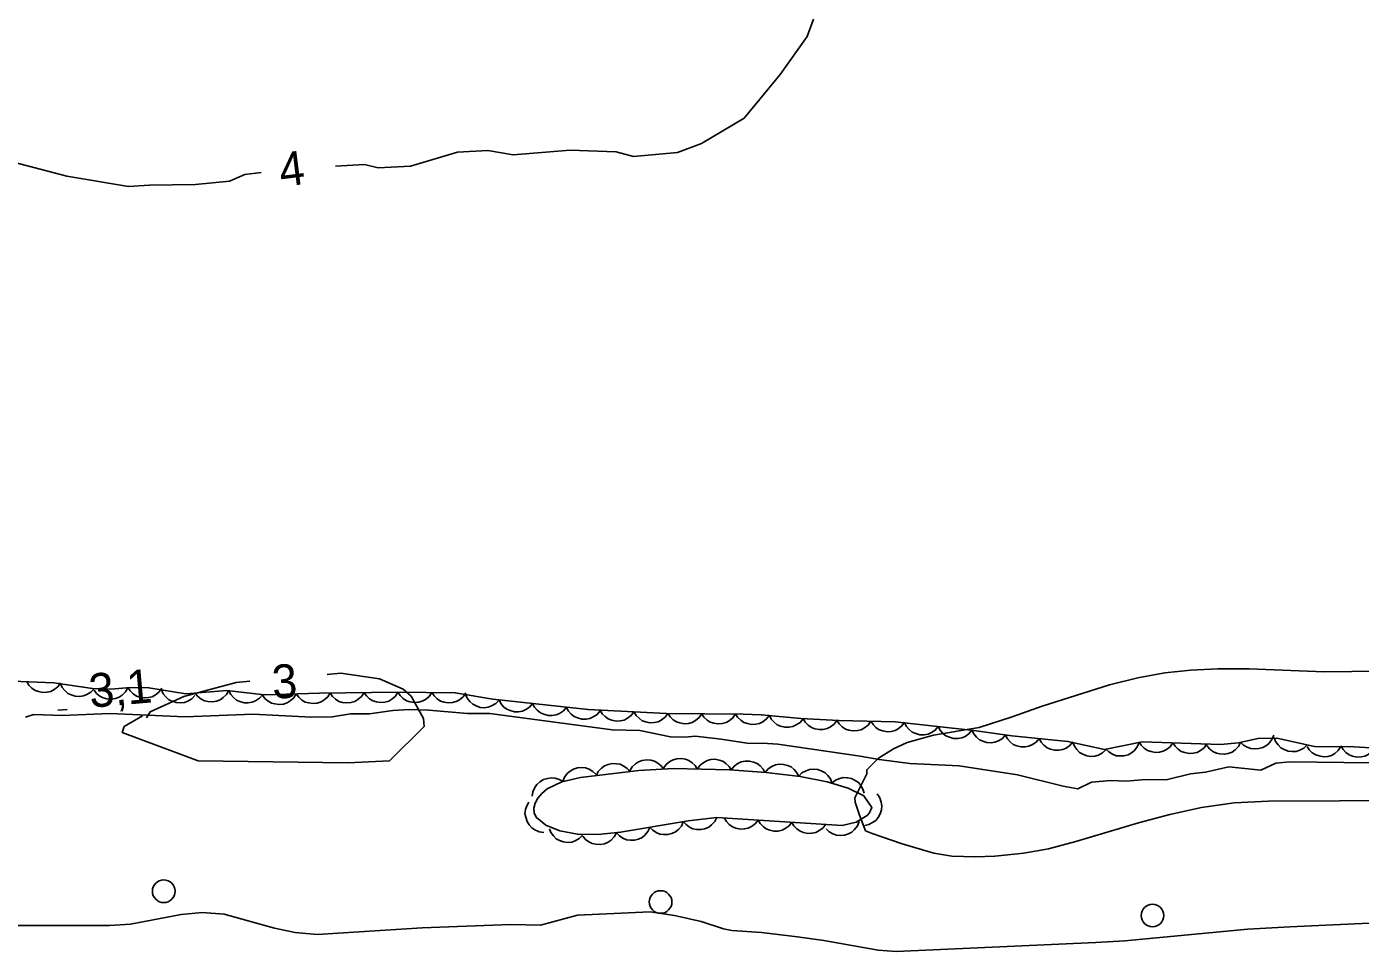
# Model space of a CAD drawing. Extents: x 336540 to 340074, y 5572036 to 5573747.
# Drawn here: x 337617.9 to 337736, y 5572605.7 to 5572687.6 of the extents above; entities that cross this region are included whole.
import ezdxf

# ---------------------------------------------------------------- set-up
doc = ezdxf.new("R2010")
doc.units = 0
for name, color, linetype in [('Niveau 2', 7, 'Continuous'), ('Niveau 22', 7, 'Continuous'), ('Niveau 3', 7, 'Continuous'), ('Niveau 36', 7, 'Continuous'), ('Niveau 44', 7, 'Continuous')]:
    doc.layers.add(name, color=color, linetype=linetype)

msp = doc.modelspace()

# ---------------------------------------------------------------- linework, layer by layer
at = {"layer": 'Niveau 2'}
for points in [[(337645.25, 5572675.22), (337647.82, 5572675.35), (337649.02, 5572675.06), (337651.88, 5572675.22), (337656.04, 5572676.45), (337658.74, 5572676.59), (337660.97, 5572676.2), (337666.02, 5572676.63), (337670.1, 5572676.49), (337671.63, 5572676.07), (337675.52, 5572676.43), (337677.66, 5572677.22), (337681.44, 5572679.45), (337684.63, 5572683.34), (337687, 5572686.68), (337687.58, 5572688.24)], [(337638.67, 5572674.66), (337637.2, 5572674.46), (337635.86, 5572673.89), (337632.85, 5572673.57), (337628.78, 5572673.52), (337626.92, 5572673.42), (337621.46, 5572674.33), (337615.47, 5572675.89)], [(337644.49, 5572630.18), (337645.72, 5572630.3), (337649.13, 5572629.79), (337651.22, 5572628.89), (337651.93, 5572628.25), (337653.04, 5572626.28), (337653.09, 5572625.59), (337650.01, 5572622.54), (337646.32, 5572622.35), (337633.08, 5572622.53), (337626.36, 5572625.05), (337626.52, 5572625.57), (337628.15, 5572626.51)], [(337740.11, 5572630.51), (337732.78, 5572630.43), (337726.15, 5572630.67), (337723.38, 5572630.67), (337720.97, 5572630.56), (337718.68, 5572630.32), (337716.29, 5572629.89), (337713.77, 5572629.26), (337707.83, 5572627.39), (337705.17, 5572626.42), (337702.25, 5572625.49), (337698.2, 5572624.8), (337695.87, 5572624.15), (337694.65, 5572623.59), (337693.33, 5572622.77), (337692.28, 5572621.74), (337692.28, 5572621.37), (337691.24, 5572619.26), (337691.25, 5572618.87), (337691.63, 5572617.72), (337692.18, 5572616.32)], [(337628.5, 5572626.35), (337628.82, 5572626.87), (337631.8, 5572628.22), (337636.46, 5572629.48), (337637.66, 5572629.58)], [(337692.18, 5572616.32), (337692.76, 5572616.09), (337695.42, 5572615.17), (337698.22, 5572614.36), (337699.83, 5572614.1), (337701.88, 5572614.02), (337703.62, 5572614.1), (337706.18, 5572614.37), (337708.38, 5572614.75), (337710.8, 5572615.38), (337716.34, 5572617.03), (337719.11, 5572617.77), (337721.93, 5572618.39), (337724.82, 5572618.81), (337727.85, 5572618.95), (337740.42, 5572619.03)], [(337748.3, 5572608.68), (337729.74, 5572607.82), (337726.02, 5572607.62), (337715.13, 5572606.6), (337712.56, 5572606.43), (337694.88, 5572605.66), (337693.29, 5572605.75), (337688.48, 5572606.62), (337686.16, 5572606.94), (337682.97, 5572607.33), (337680.33, 5572607.51), (337679.6, 5572607.66), (337677.61, 5572608.29), (337675.25, 5572608.84), (337673.1, 5572609.17), (337666.66, 5572608.87), (337663.4, 5572607.98), (337660.78, 5572608.03), (337652.91, 5572607.75), (337643.61, 5572607.15), (337641.66, 5572607.33), (337639.83, 5572607.72), (337635.39, 5572608.94), (337633.43, 5572609.1), (337631.57, 5572608.93), (337627.08, 5572608.08), (337625.24, 5572607.96), (337616.5, 5572607.95)]]:
    msp.add_lwpolyline(points, dxfattribs=at)
at = {"layer": 'Niveau 22'}
msp.add_lwpolyline([(337617.8, 5572626.39), (337618.53, 5572626.64), (337621.04, 5572626.56), (337625.27, 5572626.72), (337631.92, 5572626.44), (337637.92, 5572626.67), (337643.11, 5572626.41), (337644.94, 5572626.43), (337646.57, 5572626.69), (337648.24, 5572626.7), (337650.32, 5572626.98), (337651.78, 5572627.08), (337653.51, 5572627.03), (337656.93, 5572626.74), (337658.91, 5572626.73), (337669.75, 5572625.27), (337672.18, 5572625.21), (337674.9, 5572624.66), (337676.19, 5572624.63), (337677.09, 5572624.71), (337679.38, 5572624.46), (337681.87, 5572624.07), (337683.05, 5572624.1), (337684.41, 5572624.02), (337691.7, 5572622.96), (337693.37, 5572622.64), (337696.09, 5572622.31), (337700.48, 5572622.1), (337705.62, 5572621.29), (337709.69, 5572620.28), (337710.97, 5572620.05), (337712.2, 5572620.65), (337713.89, 5572620.8), (337715.25, 5572620.72), (337716.6, 5572620.86), (337718.92, 5572620.87), (337720.94, 5572621.37), (337722.29, 5572621.52), (337724.34, 5572621.99), (337727.17, 5572621.72), (337728.51, 5572622.32), (337729.75, 5572622.46), (337736.92, 5572622.35)], dxfattribs=at)
at = {"layer": 'Niveau 3'}
msp.add_line((337620.66, 5572627.01), (337621.47, 5572627.08), dxfattribs=at)
at = {"layer": 'Niveau 36'}
for centre in [(337630.03, 5572610.98), (337674.03, 5572610.03), (337717.58, 5572608.83)]:
    msp.add_circle(centre, 1, dxfattribs=at)
at = {"layer": 'Niveau 44'}
for points in [[(337725.19, 5572624.14), (337723.6, 5572623.99), (337716.67, 5572624.21), (337713.34, 5572623.55), (337710.1, 5572624.26), (337705.12, 5572624.75), (337701.78, 5572625.22), (337694.8, 5572625.99), (337689.82, 5572626.11), (337686.44, 5572626.28), (337682.94, 5572626.61), (337681.35, 5572626.68), (337674.55, 5572626.73), (337667.62, 5572627.07), (337659.18, 5572627.99), (337655.85, 5572628.56), (337650.72, 5572628.61), (337643.83, 5572628.52), (337638.96, 5572628.37), (337635.63, 5572628.76), (337631.99, 5572628.46), (337628.71, 5572628.99), (337627.09, 5572629.02), (337625.34, 5572628.89), (337623.72, 5572628.94), (337620.29, 5572629.45), (337616.64, 5572629.6)], [(337620.9, 5572629.43), (337620.65, 5572629.09), (337620.32, 5572628.85), (337620.03, 5572628.69), (337619.69, 5572628.61), (337619.32, 5572628.59), (337618.95, 5572628.67), (337618.64, 5572628.77), (337618.35, 5572628.98), (337618.09, 5572629.24), (337617.9, 5572629.55)], [(337623.86, 5572628.92), (337623.58, 5572628.61), (337623.23, 5572628.4), (337622.92, 5572628.28), (337622.57, 5572628.24), (337622.2, 5572628.26), (337621.84, 5572628.38), (337621.54, 5572628.51), (337621.28, 5572628.75), (337621.05, 5572629.04), (337620.89, 5572629.36)], [(337626.85, 5572629), (337626.65, 5572628.64), (337626.35, 5572628.36), (337626.08, 5572628.17), (337625.75, 5572628.05), (337625.38, 5572627.99), (337625, 5572628.03), (337624.68, 5572628.1), (337624.38, 5572628.27), (337624.09, 5572628.5), (337623.86, 5572628.78)], [(337629.85, 5572628.97), (337629.61, 5572628.63), (337629.29, 5572628.38), (337629.01, 5572628.21), (337628.67, 5572628.13), (337628.3, 5572628.1), (337627.92, 5572628.17), (337627.61, 5572628.27), (337627.32, 5572628.47), (337627.05, 5572628.72), (337626.85, 5572629.02)], [(337632.8, 5572628.33), (337632.51, 5572628.02), (337632.16, 5572627.82), (337631.86, 5572627.7), (337631.51, 5572627.66), (337631.14, 5572627.69), (337630.77, 5572627.81), (337630.48, 5572627.95), (337630.22, 5572628.19), (337629.99, 5572628.48), (337629.84, 5572628.81)], [(337635.8, 5572628.77), (337635.59, 5572628.41), (337635.3, 5572628.13), (337635.03, 5572627.93), (337634.7, 5572627.82), (337634.34, 5572627.75), (337633.95, 5572627.79), (337633.63, 5572627.85), (337633.33, 5572628.02), (337633.03, 5572628.25), (337632.81, 5572628.53)], [(337638.78, 5572628.39), (337638.5, 5572628.08), (337638.16, 5572627.86), (337637.86, 5572627.72), (337637.51, 5572627.67), (337637.14, 5572627.68), (337636.78, 5572627.79), (337636.47, 5572627.91), (337636.2, 5572628.14), (337635.96, 5572628.42), (337635.8, 5572628.74)], [(337641.77, 5572628.46), (337641.55, 5572628.1), (337641.24, 5572627.84), (337640.97, 5572627.66), (337640.63, 5572627.56), (337640.26, 5572627.51), (337639.88, 5572627.57), (337639.57, 5572627.64), (337639.27, 5572627.83), (337638.99, 5572628.07), (337638.78, 5572628.36)], [(337644.77, 5572628.55), (337644.55, 5572628.2), (337644.24, 5572627.93), (337643.97, 5572627.75), (337643.63, 5572627.65), (337643.26, 5572627.61), (337642.88, 5572627.66), (337642.56, 5572627.74), (337642.27, 5572627.92), (337641.99, 5572628.17), (337641.77, 5572628.46)], [(337647.77, 5572628.57), (337647.54, 5572628.22), (337647.23, 5572627.96), (337646.95, 5572627.79), (337646.61, 5572627.69), (337646.24, 5572627.66), (337645.87, 5572627.71), (337645.55, 5572627.8), (337645.25, 5572627.99), (337644.98, 5572628.24), (337644.77, 5572628.53)], [(337650.77, 5572628.61), (337650.54, 5572628.26), (337650.23, 5572628), (337649.95, 5572627.83), (337649.61, 5572627.73), (337649.24, 5572627.69), (337648.87, 5572627.75), (337648.55, 5572627.84), (337648.25, 5572628.03), (337647.98, 5572628.28), (337647.77, 5572628.57)], [(337653.77, 5572628.58), (337653.54, 5572628.24), (337653.22, 5572627.98), (337652.93, 5572627.81), (337652.59, 5572627.73), (337652.22, 5572627.7), (337651.85, 5572627.77), (337651.53, 5572627.86), (337651.24, 5572628.05), (337650.97, 5572628.31), (337650.77, 5572628.61)], [(337656.77, 5572628.55), (337656.54, 5572628.21), (337656.22, 5572627.95), (337655.93, 5572627.79), (337655.59, 5572627.7), (337655.22, 5572627.67), (337654.85, 5572627.74), (337654.53, 5572627.83), (337654.24, 5572628.03), (337653.97, 5572628.28), (337653.77, 5572628.58)], [(337659.72, 5572627.9), (337659.43, 5572627.6), (337659.07, 5572627.4), (337658.77, 5572627.28), (337658.42, 5572627.24), (337658.05, 5572627.27), (337657.69, 5572627.4), (337657.39, 5572627.54), (337657.13, 5572627.78), (337656.91, 5572628.08), (337656.76, 5572628.4)], [(337662.7, 5572627.61), (337662.43, 5572627.29), (337662.09, 5572627.07), (337661.79, 5572626.93), (337661.44, 5572626.87), (337661.08, 5572626.88), (337660.71, 5572626.99), (337660.4, 5572627.11), (337660.13, 5572627.33), (337659.89, 5572627.61), (337659.72, 5572627.93)], [(337665.69, 5572627.28), (337665.42, 5572626.96), (337665.07, 5572626.74), (337664.77, 5572626.6), (337664.43, 5572626.55), (337664.06, 5572626.56), (337663.69, 5572626.66), (337663.39, 5572626.78), (337663.11, 5572627.01), (337662.87, 5572627.29), (337662.7, 5572627.61)], [(337668.67, 5572626.96), (337668.4, 5572626.64), (337668.06, 5572626.42), (337667.76, 5572626.28), (337667.41, 5572626.22), (337667.04, 5572626.23), (337666.67, 5572626.34), (337666.37, 5572626.46), (337666.1, 5572626.68), (337665.85, 5572626.96), (337665.69, 5572627.28)], [(337671.67, 5572626.87), (337671.42, 5572626.54), (337671.09, 5572626.3), (337670.8, 5572626.14), (337670.46, 5572626.07), (337670.09, 5572626.05), (337669.71, 5572626.13), (337669.4, 5572626.24), (337669.12, 5572626.45), (337668.86, 5572626.71), (337668.67, 5572627.02)], [(337674.67, 5572626.72), (337674.42, 5572626.39), (337674.09, 5572626.15), (337673.8, 5572625.99), (337673.45, 5572625.92), (337673.08, 5572625.9), (337672.71, 5572625.99), (337672.4, 5572626.09), (337672.12, 5572626.3), (337671.86, 5572626.56), (337671.67, 5572626.87)], [(337677.67, 5572626.71), (337677.43, 5572626.36), (337677.11, 5572626.11), (337676.83, 5572625.94), (337676.49, 5572625.85), (337676.12, 5572625.82), (337675.74, 5572625.89), (337675.43, 5572625.98), (337675.14, 5572626.18), (337674.87, 5572626.43), (337674.67, 5572626.73)], [(337680.67, 5572626.69), (337680.43, 5572626.34), (337680.11, 5572626.09), (337679.83, 5572625.92), (337679.49, 5572625.83), (337679.12, 5572625.8), (337678.74, 5572625.87), (337678.43, 5572625.96), (337678.14, 5572626.15), (337677.87, 5572626.41), (337677.67, 5572626.71)], [(337683.66, 5572626.58), (337683.41, 5572626.24), (337683.09, 5572626), (337682.8, 5572625.84), (337682.45, 5572625.77), (337682.09, 5572625.75), (337681.71, 5572625.83), (337681.4, 5572625.93), (337681.12, 5572626.14), (337680.85, 5572626.4), (337680.67, 5572626.71)], [(337686.65, 5572626.26), (337686.38, 5572625.94), (337686.04, 5572625.71), (337685.75, 5572625.57), (337685.4, 5572625.51), (337685.03, 5572625.51), (337684.66, 5572625.61), (337684.36, 5572625.73), (337684.08, 5572625.95), (337683.83, 5572626.23), (337683.66, 5572626.54)], [(337689.64, 5572626.12), (337689.39, 5572625.79), (337689.06, 5572625.55), (337688.77, 5572625.39), (337688.43, 5572625.31), (337688.06, 5572625.3), (337687.69, 5572625.38), (337687.38, 5572625.49), (337687.09, 5572625.7), (337686.84, 5572625.96), (337686.65, 5572626.27)], [(337692.64, 5572626.04), (337692.4, 5572625.7), (337692.08, 5572625.45), (337691.79, 5572625.29), (337691.45, 5572625.21), (337691.08, 5572625.18), (337690.71, 5572625.26), (337690.39, 5572625.35), (337690.1, 5572625.55), (337689.84, 5572625.81), (337689.64, 5572626.11)], [(337695.64, 5572625.97), (337695.4, 5572625.63), (337695.08, 5572625.38), (337694.79, 5572625.22), (337694.45, 5572625.13), (337694.08, 5572625.11), (337693.71, 5572625.18), (337693.39, 5572625.28), (337693.1, 5572625.48), (337692.84, 5572625.74), (337692.64, 5572626.04)], [(337698.62, 5572625.57), (337698.35, 5572625.25), (337698.01, 5572625.03), (337697.71, 5572624.89), (337697.36, 5572624.84), (337696.99, 5572624.85), (337696.62, 5572624.95), (337696.32, 5572625.07), (337696.05, 5572625.3), (337695.81, 5572625.58), (337695.64, 5572625.9)], [(337701.6, 5572625.24), (337701.33, 5572624.92), (337700.99, 5572624.7), (337700.69, 5572624.56), (337700.34, 5572624.51), (337699.97, 5572624.52), (337699.6, 5572624.62), (337699.3, 5572624.74), (337699.03, 5572624.97), (337698.79, 5572625.25), (337698.62, 5572625.57)], [(337704.57, 5572624.83), (337704.29, 5572624.52), (337703.94, 5572624.31), (337703.64, 5572624.18), (337703.29, 5572624.13), (337702.92, 5572624.15), (337702.56, 5572624.27), (337702.26, 5572624.4), (337702, 5572624.63), (337701.76, 5572624.92), (337701.6, 5572625.25)], [(337707.56, 5572624.51), (337707.29, 5572624.19), (337706.95, 5572623.97), (337706.65, 5572623.82), (337706.3, 5572623.77), (337705.94, 5572623.77), (337705.57, 5572623.87), (337705.26, 5572623.99), (337704.99, 5572624.21), (337704.74, 5572624.49), (337704.57, 5572624.8)], [(337710.54, 5572624.22), (337710.27, 5572623.9), (337709.94, 5572623.67), (337709.64, 5572623.53), (337709.29, 5572623.47), (337708.92, 5572623.48), (337708.55, 5572623.58), (337708.25, 5572623.69), (337707.97, 5572623.92), (337707.73, 5572624.19), (337707.56, 5572624.51)], [(337738.83, 5572623.57), (337735.45, 5572623.78), (337731.94, 5572623.8), (337728.61, 5572624.53), (337726.9, 5572624.51), (337725.19, 5572624.14)], [(337728.32, 5572624.82), (337728.16, 5572624.43), (337727.91, 5572624.11), (337727.67, 5572623.88), (337727.36, 5572623.72), (337727, 5572623.62), (337726.62, 5572623.6), (337726.29, 5572623.62), (337725.97, 5572623.75), (337725.65, 5572623.93), (337725.39, 5572624.18)], [(337731.29, 5572623.94), (337730.99, 5572623.66), (337730.62, 5572623.47), (337730.31, 5572623.37), (337729.96, 5572623.35), (337729.59, 5572623.4), (337729.24, 5572623.54), (337728.95, 5572623.69), (337728.7, 5572623.95), (337728.49, 5572624.25), (337728.36, 5572624.59)], [(337713.46, 5572623.52), (337713.16, 5572623.23), (337712.8, 5572623.05), (337712.49, 5572622.94), (337712.13, 5572622.93), (337711.77, 5572622.98), (337711.41, 5572623.12), (337711.12, 5572623.27), (337710.88, 5572623.53), (337710.67, 5572623.83), (337710.53, 5572624.17)], [(337716.41, 5572624.16), (337716.24, 5572623.77), (337715.98, 5572623.46), (337715.74, 5572623.24), (337715.43, 5572623.08), (337715.07, 5572622.98), (337714.69, 5572622.97), (337714.36, 5572622.99), (337714.04, 5572623.13), (337713.72, 5572623.32), (337713.46, 5572623.57)], [(337719.4, 5572624.12), (337719.16, 5572623.78), (337718.83, 5572623.54), (337718.54, 5572623.38), (337718.2, 5572623.3), (337717.83, 5572623.28), (337717.46, 5572623.35), (337717.15, 5572623.45), (337716.86, 5572623.65), (337716.59, 5572623.91), (337716.4, 5572624.22)], [(337722.4, 5572624.03), (337722.15, 5572623.69), (337721.83, 5572623.44), (337721.54, 5572623.28), (337721.2, 5572623.2), (337720.83, 5572623.18), (337720.46, 5572623.26), (337720.14, 5572623.36), (337719.86, 5572623.56), (337719.59, 5572623.82), (337719.4, 5572624.12)], [(337725.39, 5572624.16), (337725.19, 5572623.79), (337724.9, 5572623.51), (337724.63, 5572623.31), (337724.3, 5572623.19), (337723.94, 5572623.12), (337723.56, 5572623.15), (337723.24, 5572623.21), (337722.93, 5572623.37), (337722.63, 5572623.6), (337722.4, 5572623.88)], [(337734.27, 5572623.79), (337734.04, 5572623.44), (337733.72, 5572623.19), (337733.44, 5572623.02), (337733.1, 5572622.93), (337732.73, 5572622.9), (337732.35, 5572622.97), (337732.04, 5572623.06), (337731.74, 5572623.25), (337731.47, 5572623.5), (337731.27, 5572623.8)], [(337737.27, 5572623.67), (337737.01, 5572623.34), (337736.68, 5572623.1), (337736.39, 5572622.95), (337736.05, 5572622.88), (337735.68, 5572622.87), (337735.3, 5572622.96), (337735, 5572623.06), (337734.71, 5572623.27), (337734.46, 5572623.54), (337734.27, 5572623.85)], [(337668.32, 5572621.22), (337668.51, 5572621.59), (337668.79, 5572621.88), (337669.05, 5572622.09), (337669.38, 5572622.22), (337669.74, 5572622.29), (337670.12, 5572622.28), (337670.44, 5572622.23), (337670.76, 5572622.07), (337671.06, 5572621.85), (337671.3, 5572621.58)], [(337671.29, 5572621.63), (337671.51, 5572621.99), (337671.81, 5572622.27), (337672.08, 5572622.45), (337672.41, 5572622.56), (337672.78, 5572622.62), (337673.16, 5572622.58), (337673.48, 5572622.51), (337673.78, 5572622.33), (337674.07, 5572622.1), (337674.29, 5572621.81)], [(337674.29, 5572621.88), (337674.53, 5572622.22), (337674.85, 5572622.47), (337675.14, 5572622.63), (337675.48, 5572622.72), (337675.85, 5572622.74), (337676.22, 5572622.67), (337676.53, 5572622.57), (337676.82, 5572622.37), (337677.09, 5572622.11), (337677.28, 5572621.81)], [(337677.28, 5572621.81), (337677.53, 5572622.15), (337677.85, 5572622.4), (337678.14, 5572622.56), (337678.48, 5572622.64), (337678.85, 5572622.67), (337679.22, 5572622.59), (337679.53, 5572622.5), (337679.82, 5572622.3), (337680.09, 5572622.04), (337680.28, 5572621.74)], [(337680.28, 5572621.73), (337680.54, 5572622.06), (337680.88, 5572622.29), (337681.17, 5572622.44), (337681.52, 5572622.5), (337681.89, 5572622.51), (337682.26, 5572622.41), (337682.57, 5572622.3), (337682.84, 5572622.08), (337683.1, 5572621.81), (337683.27, 5572621.5)], [(337683.28, 5572621.5), (337683.55, 5572621.82), (337683.89, 5572622.04), (337684.19, 5572622.18), (337684.54, 5572622.23), (337684.91, 5572622.22), (337685.27, 5572622.11), (337685.58, 5572621.99), (337685.85, 5572621.77), (337686.09, 5572621.48), (337686.26, 5572621.17)], [(337662.67, 5572619.39), (337662.73, 5572619.8), (337662.9, 5572620.17), (337663.07, 5572620.45), (337663.34, 5572620.68), (337663.66, 5572620.87), (337664.02, 5572620.98), (337664.34, 5572621.04), (337664.69, 5572621), (337665.05, 5572620.89), (337665.36, 5572620.72)], [(337679.02, 5572617.52), (337676.47, 5572617.21), (337670.49, 5572616.21), (337668.48, 5572616), (337666.66, 5572616.03), (337665.11, 5572616.33), (337663.86, 5572616.83), (337663.03, 5572617.51), (337662.83, 5572617.91), (337662.81, 5572618.33), (337662.93, 5572618.78), (337663.17, 5572619.22), (337663.51, 5572619.64), (337663.99, 5572620.04), (337665.29, 5572620.68), (337666.94, 5572621.05), (337672.1, 5572621.68), (337675.13, 5572621.86), (337680.17, 5572621.74), (337683.39, 5572621.49), (337686.39, 5572621.15), (337688.78, 5572620.68), (337690.64, 5572620.11), (337692.02, 5572619.42), (337692.73, 5572618.4), (337692.54, 5572617.92), (337692.32, 5572617.69), (337691.34, 5572617.1), (337690.11, 5572616.82), (337679.02, 5572617.52)], [(337665.37, 5572620.7), (337665.52, 5572621.09), (337665.77, 5572621.41), (337666.01, 5572621.63), (337666.32, 5572621.8), (337666.67, 5572621.91), (337667.06, 5572621.93), (337667.38, 5572621.91), (337667.71, 5572621.79), (337668.03, 5572621.6), (337668.3, 5572621.35)], [(337686.26, 5572621.18), (337686.55, 5572621.47), (337686.91, 5572621.66), (337687.22, 5572621.77), (337687.57, 5572621.8), (337687.94, 5572621.76), (337688.3, 5572621.62), (337688.59, 5572621.48), (337688.84, 5572621.23), (337689.06, 5572620.93), (337689.2, 5572620.6)], [(337689.19, 5572620.55), (337689.52, 5572620.82), (337689.89, 5572620.97), (337690.21, 5572621.05), (337690.56, 5572621.04), (337690.93, 5572620.96), (337691.27, 5572620.79), (337691.54, 5572620.61), (337691.77, 5572620.34), (337691.95, 5572620.02), (337692.06, 5572619.68)], [(337663.69, 5572616.19), (337663.27, 5572616.25), (337662.9, 5572616.42), (337662.62, 5572616.59), (337662.39, 5572616.86), (337662.2, 5572617.17), (337662.09, 5572617.54), (337662.02, 5572617.86), (337662.07, 5572618.21), (337662.17, 5572618.56), (337662.35, 5572618.88)], [(337693.21, 5572619.61), (337693.44, 5572619.27), (337693.57, 5572618.88), (337693.62, 5572618.55), (337693.58, 5572618.2), (337693.48, 5572617.85), (337693.28, 5572617.52), (337693.08, 5572617.26), (337692.79, 5572617.06), (337692.46, 5572616.9), (337692.1, 5572616.82)], [(337679.02, 5572617.52), (337678.83, 5572617.15), (337678.55, 5572616.86), (337678.29, 5572616.65), (337677.96, 5572616.52), (337677.6, 5572616.44), (337677.22, 5572616.46), (337676.89, 5572616.51), (337676.58, 5572616.67), (337676.28, 5572616.89), (337676.04, 5572617.16)], [(337682.67, 5572617.29), (337682.41, 5572616.96), (337682.08, 5572616.72), (337681.79, 5572616.57), (337681.44, 5572616.5), (337681.07, 5572616.49), (337680.7, 5572616.58), (337680.39, 5572616.69), (337680.11, 5572616.9), (337679.86, 5572617.17), (337679.67, 5572617.48)], [(337685.66, 5572617.1), (337685.41, 5572616.77), (337685.07, 5572616.53), (337684.78, 5572616.38), (337684.44, 5572616.31), (337684.07, 5572616.3), (337683.69, 5572616.39), (337683.39, 5572616.5), (337683.1, 5572616.71), (337682.85, 5572616.98), (337682.67, 5572617.29)], [(337667.12, 5572615.94), (337666.83, 5572615.64), (337666.47, 5572615.45), (337666.16, 5572615.34), (337665.81, 5572615.31), (337665.44, 5572615.35), (337665.08, 5572615.49), (337664.79, 5572615.63), (337664.54, 5572615.88), (337664.32, 5572616.18), (337664.18, 5572616.51)], [(337670.12, 5572616.17), (337669.93, 5572615.8), (337669.64, 5572615.52), (337669.38, 5572615.32), (337669.05, 5572615.19), (337668.69, 5572615.12), (337668.3, 5572615.14), (337667.98, 5572615.2), (337667.67, 5572615.36), (337667.37, 5572615.58), (337667.14, 5572615.86)], [(337673.09, 5572616.64), (337672.91, 5572616.26), (337672.64, 5572615.96), (337672.39, 5572615.74), (337672.07, 5572615.6), (337671.71, 5572615.51), (337671.33, 5572615.51), (337671.01, 5572615.54), (337670.69, 5572615.68), (337670.38, 5572615.89), (337670.13, 5572616.15)], [(337676.04, 5572617.14), (337675.87, 5572616.76), (337675.6, 5572616.45), (337675.35, 5572616.24), (337675.03, 5572616.09), (337674.67, 5572616), (337674.29, 5572616), (337673.97, 5572616.04), (337673.64, 5572616.18), (337673.33, 5572616.38), (337673.09, 5572616.64)], [(337688.65, 5572616.91), (337688.4, 5572616.58), (337688.07, 5572616.35), (337687.78, 5572616.19), (337687.43, 5572616.12), (337687.06, 5572616.11), (337686.69, 5572616.2), (337686.38, 5572616.31), (337686.1, 5572616.52), (337685.84, 5572616.79), (337685.66, 5572617.1)], [(337691.61, 5572617.16), (337691.46, 5572616.77), (337691.21, 5572616.45), (337690.97, 5572616.22), (337690.66, 5572616.06), (337690.31, 5572615.95), (337689.93, 5572615.93), (337689.6, 5572615.94), (337689.27, 5572616.07), (337688.95, 5572616.25), (337688.69, 5572616.5)]]:
    msp.add_lwpolyline(points, dxfattribs=at)

# ---------------------------------------------------------------- texts
at = {"layer": 'Niveau 2'}
for s, rotation, p in [('4', 7.125, (337640.43, 5572673.36)), ('3', 3.3524, (337639.7, 5572628.02))]:
    msp.add_text(s, height=3, rotation=rotation, dxfattribs=at).set_placement(p)
at = {"layer": 'Niveau 3'}
msp.add_text('3,1    ', height=3, rotation=5.0475, dxfattribs=at).set_placement((337623.54, 5572627.23))

doc.saveas('drawing.dxf')
